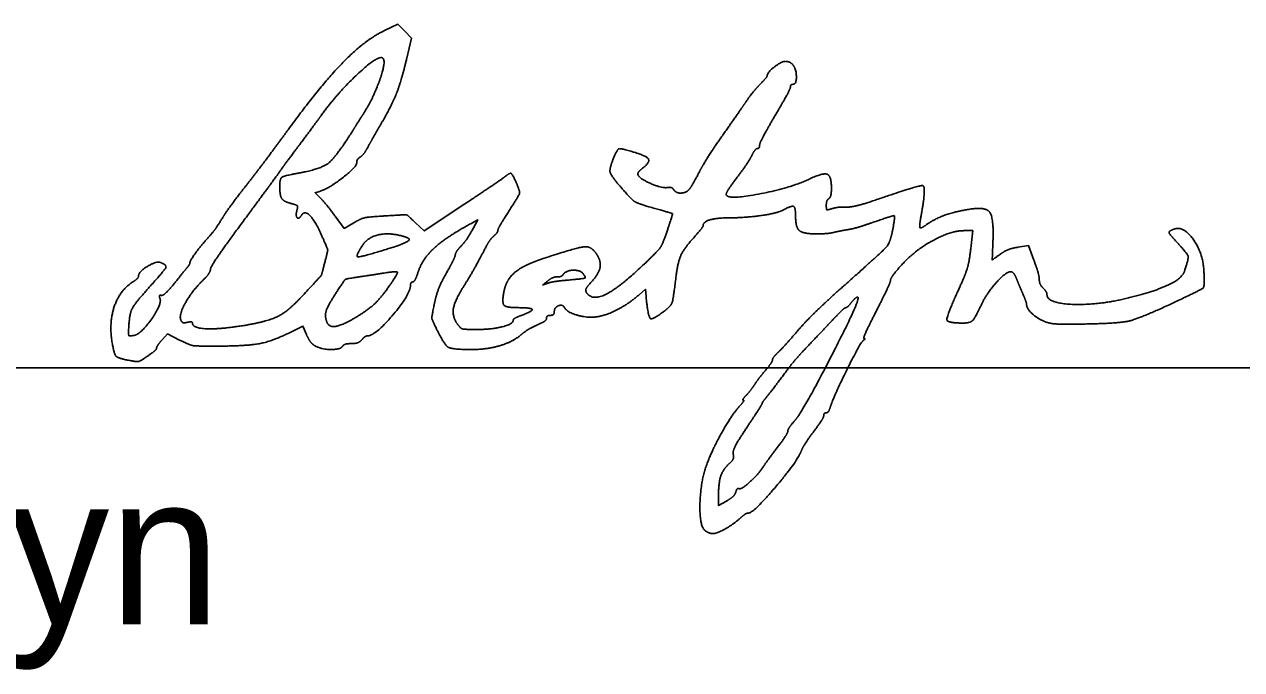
# Model space of a CAD drawing. Extents: x 0 to 34, y 0 to 22.
# Drawn here: x 25.676 to 26.815, y 5.501 to 6.105 of the extents above; entities that cross this region are included whole.
import ezdxf

# ---------------------------------------------------------------- set-up
doc = ezdxf.new("R2010")
doc.units = 0
doc.layers.add('SH_Data', color=7, linetype='Continuous')
doc.layers.add('SH_Text', color=7, linetype='Continuous')

msp = doc.modelspace()

# ---------------------------------------------------------------- linework, layer by layer
at = {"layer": 'SH_Data'}
msp.add_line((24.5279, 5.7837), (28.0279, 5.7837), dxfattribs=at)
at = {"layer": 'SH_Text'}
for points in [[(26.0131, 6.0989), (26.0258, 6.1048), (26.0321, 6.0984), (26.0385, 6.092), (26.0341, 6.0733)], [(25.9532, 5.9489), (25.9482, 5.9474), (25.9534, 5.9422)], [(26.0422, 5.9192), (26.0503, 5.9116), (26.0866, 5.9357)], [(25.967, 5.9255), (25.9756, 5.914), (25.9844, 5.9192)], [(26.0961, 5.914), (26.1005, 5.9219), (26.095, 5.919)], [(26.5619, 5.8981), (26.5634, 5.9119), (26.5556, 5.9119)], [(26.6058, 5.8964), (26.6154, 5.898), (26.6205, 5.8844)], [(26.2578, 5.8503), (26.2572, 5.8571), (26.2513, 5.852)], [(25.9402, 5.8147), (25.9369, 5.8227), (25.923, 5.8159)], [(25.8216, 5.8096), (25.8101, 5.8154), (25.805, 5.8096)], [(26.3256, 5.6642), (26.3256, 5.6548), (26.3331, 5.6591)]]:
    msp.add_lwpolyline(points, dxfattribs=at)
for points in [[(25.9236, 6.007), (25.9533, 6.0476), (25.9951, 6.0905), (26.0131, 6.0989)], [(26.0117, 6.0731), (26.008, 6.0768), (25.9695, 6.041), (25.9541, 6.0197)], [(25.9934, 6.0211), (26.0028, 6.0359), (26.0148, 6.07), (26.0117, 6.0731)], [(26.0341, 6.0733), (26.0291, 6.0522), (26.0199, 6.0286), (26.0105, 6.0127)], [(26.3712, 6.057), (26.3712, 6.0598), (26.3844, 6.0701), (26.3881, 6.0702)], [(26.3881, 6.0702), (26.3901, 6.0702), (26.3931, 6.069), (26.3947, 6.0674)], [(26.3947, 6.0674), (26.3982, 6.0639), (26.3986, 6.0487), (26.3952, 6.0487)], [(26.3508, 6.0317), (26.3547, 6.0375), (26.361, 6.0452), (26.3646, 6.0489)], [(26.3646, 6.0489), (26.3682, 6.0525), (26.3712, 6.0562), (26.3712, 6.057)], [(26.3928, 6.0461), (26.3928, 6.0448), (26.3863, 6.0327), (26.3784, 6.0193)], [(26.3952, 6.0487), (26.3939, 6.0487), (26.3928, 6.0475), (26.3928, 6.0461)], [(26.3292, 6.0007), (26.3371, 6.0119), (26.3468, 6.0258), (26.3508, 6.0317)], [(25.9541, 6.0197), (25.9505, 6.0148), (25.9411, 6.0021), (25.9332, 5.9916)], [(25.9829, 6.0044), (25.9861, 6.0096), (25.9909, 6.0171), (25.9934, 6.0211)], [(26.0105, 6.0127), (26.007, 6.0067), (26.0018, 5.9975), (25.9989, 5.9923)], [(26.3784, 6.0193), (26.3705, 6.0059), (26.364, 5.9935), (26.364, 5.9918)], [(25.8834, 5.9536), (25.8923, 5.9649), (25.9104, 5.989), (25.9236, 6.007)], [(25.9331, 5.9657), (25.9537, 5.9695), (25.9677, 5.9804), (25.9829, 6.0044)], [(26.3078, 5.9671), (26.3116, 5.9743), (26.3212, 5.9894), (26.3292, 6.0007)], [(25.9332, 5.9916), (25.9253, 5.9811), (25.9172, 5.9701), (25.9152, 5.9672)], [(25.9989, 5.9923), (25.9961, 5.987), (25.9923, 5.9818), (25.9905, 5.9807)], [(26.364, 5.9918), (26.364, 5.9901), (26.3631, 5.9887), (26.362, 5.9887)], [(25.9905, 5.9807), (25.9887, 5.9797), (25.9872, 5.9773), (25.9872, 5.9753)], [(26.2369, 5.9495), (26.2254, 5.9626), (26.2232, 5.9693), (26.2271, 5.9789)], [(26.2271, 5.9789), (26.2309, 5.988), (26.234, 5.989), (26.2467, 5.9852)], [(26.2467, 5.9852), (26.2587, 5.9817), (26.2616, 5.9755), (26.2539, 5.9697)], [(26.3567, 5.9821), (26.3549, 5.9784), (26.3488, 5.9693), (26.3431, 5.9619)], [(26.362, 5.9887), (26.3609, 5.9887), (26.3585, 5.9857), (26.3567, 5.9821)], [(25.9152, 5.9672), (25.9132, 5.9642), (25.8978, 5.9433), (25.881, 5.9206)], [(25.9872, 5.9753), (25.9872, 5.9716), (25.9614, 5.9515), (25.9532, 5.9489)], [(26.2539, 5.9697), (26.2512, 5.9676), (26.2497, 5.9647), (26.2506, 5.9634)], [(26.2985, 5.9509), (26.2998, 5.9525), (26.304, 5.9598), (26.3078, 5.9671)], [(25.9152, 5.9536), (25.9152, 5.9605), (25.9193, 5.9633), (25.9331, 5.9657)], [(26.0866, 5.9357), (26.1065, 5.949), (26.1241, 5.9609), (26.1257, 5.9622)], [(26.1257, 5.9622), (26.1302, 5.966), (26.1326, 5.9651), (26.1356, 5.9585)], [(26.1356, 5.9585), (26.14, 5.9489), (26.139, 5.9448), (26.1288, 5.9289)], [(26.2506, 5.9634), (26.2533, 5.9596), (26.2732, 5.9514), (26.2778, 5.9522)], [(26.3431, 5.9619), (26.3374, 5.9544), (26.3328, 5.9471), (26.3328, 5.9458)], [(26.3328, 5.9458), (26.3328, 5.9405), (26.3924, 5.9515), (26.4104, 5.96)], [(26.4104, 5.96), (26.4233, 5.9662), (26.4312, 5.9631), (26.4312, 5.9517)], [(25.8619, 5.9242), (25.8648, 5.929), (25.8745, 5.9422), (25.8834, 5.9536)], [(25.9262, 5.9372), (25.919, 5.939), (25.9152, 5.9447), (25.9152, 5.9536)], [(26.2604, 5.9343), (26.2496, 5.9375), (26.2447, 5.9406), (26.2369, 5.9495)], [(26.2778, 5.9522), (26.2801, 5.9526), (26.2827, 5.9518), (26.2835, 5.9504)], [(26.2835, 5.9504), (26.2857, 5.9469), (26.2957, 5.9472), (26.2985, 5.9509)], [(26.4312, 5.9517), (26.4312, 5.9471), (26.4301, 5.9427), (26.4288, 5.9419)], [(26.4735, 5.9409), (26.5139, 5.9548), (26.5198, 5.9532), (26.5157, 5.9293)], [(25.9313, 5.931), (25.9322, 5.9345), (25.9309, 5.936), (25.9262, 5.9372)], [(25.9534, 5.9422), (25.9562, 5.9394), (25.9623, 5.9319), (25.967, 5.9255)], [(26.2772, 5.9106), (26.2828, 5.9274), (26.2825, 5.928), (26.2604, 5.9343)], [(26.3976, 5.9265), (26.3976, 5.9338), (26.3939, 5.9354), (26.3861, 5.9312)], [(26.4288, 5.9419), (26.4275, 5.941), (26.4264, 5.9382), (26.4264, 5.9356)], [(26.4264, 5.9356), (26.4264, 5.9316), (26.4274, 5.9311), (26.4318, 5.9325)], [(26.4318, 5.9325), (26.4348, 5.9334), (26.4406, 5.9341), (26.4447, 5.9339)], [(26.4447, 5.9339), (26.4489, 5.9337), (26.4618, 5.9369), (26.4735, 5.9409)], [(26.5216, 5.9185), (26.5289, 5.9235), (26.5471, 5.9298), (26.5608, 5.932)], [(26.5608, 5.932), (26.5754, 5.9343), (26.5831, 5.9239), (26.5823, 5.9026)], [(25.8456, 5.9023), (25.8522, 5.9097), (25.8564, 5.9154), (25.8619, 5.9242)], [(25.881, 5.9206), (25.8643, 5.898), (25.8505, 5.8778), (25.8504, 5.8759)], [(25.9355, 5.9262), (25.9331, 5.9223), (25.9299, 5.9258), (25.9313, 5.931)], [(25.9543, 5.9076), (25.9482, 5.9213), (25.9385, 5.9309), (25.9355, 5.9262)], [(25.9844, 5.9192), (25.9909, 5.9231), (25.9985, 5.9248), (26.0136, 5.9257)], [(26.0136, 5.9257), (26.0339, 5.9269), (26.0341, 5.9268), (26.0422, 5.9192)], [(26.1288, 5.9289), (26.1235, 5.9208), (26.1192, 5.9132), (26.1192, 5.9121)], [(26.3354, 5.9239), (26.3239, 5.9239), (26.3112, 5.9201), (26.3112, 5.9167)], [(26.3861, 5.9312), (26.3806, 5.9282), (26.3504, 5.9239), (26.3354, 5.9239)], [(26.4169, 5.9089), (26.4045, 5.9089), (26.3976, 5.9152), (26.3976, 5.9265)], [(26.4888, 5.9143), (26.4909, 5.9258), (26.4891, 5.9262), (26.4682, 5.919)], [(26.5157, 5.9293), (26.5143, 5.9217), (26.5136, 5.9151), (26.5141, 5.9146)], [(26.095, 5.919), (26.0716, 5.9064), (26.0488, 5.8858), (26.0447, 5.8733)], [(26.0833, 5.8958), (26.0887, 5.9018), (26.0912, 5.9054), (26.0961, 5.914)], [(26.1192, 5.9121), (26.1192, 5.911), (26.1176, 5.9087), (26.1156, 5.9071)], [(26.2589, 5.8833), (26.2693, 5.8933), (26.2734, 5.8995), (26.2772, 5.9106)], [(26.3112, 5.9167), (26.3112, 5.9158), (26.307, 5.9104), (26.3018, 5.9046)], [(26.4336, 5.9103), (26.4303, 5.9095), (26.4228, 5.9089), (26.4169, 5.9089)], [(26.4468, 5.9129), (26.4428, 5.9122), (26.4369, 5.9111), (26.4336, 5.9103)], [(26.4439, 5.8613), (26.4795, 5.8929), (26.4864, 5.9011), (26.4888, 5.9143)], [(26.4682, 5.919), (26.4604, 5.9163), (26.4507, 5.9135), (26.4468, 5.9129)], [(26.5556, 5.9119), (26.5429, 5.9119), (26.5091, 5.8934), (26.4969, 5.8799)], [(26.5141, 5.9146), (26.5145, 5.9141), (26.5179, 5.9159), (26.5216, 5.9185)], [(26.7524, 5.9032), (26.7471, 5.9089), (26.7468, 5.9116), (26.7515, 5.9133)], [(26.7515, 5.9133), (26.76, 5.9166), (26.7785, 5.8917), (26.7795, 5.8754)], [(25.8312, 5.8819), (25.8312, 5.8835), (25.8403, 5.8965), (25.8456, 5.9023)], [(25.9576, 5.8831), (25.9602, 5.8929), (25.9599, 5.8951), (25.9543, 5.9076)], [(25.9928, 5.8984), (25.9858, 5.8877), (25.9903, 5.8869), (26.0148, 5.8944)], [(26.0254, 5.9079), (26.0145, 5.9101), (25.9971, 5.905), (25.9928, 5.8984)], [(26.0148, 5.8944), (26.034, 5.9003), (26.038, 5.9054), (26.0254, 5.9079)], [(26.1087, 5.8978), (26.1006, 5.8824), (26.0928, 5.8686), (26.0867, 5.8589)], [(26.1156, 5.9071), (26.1137, 5.9055), (26.1106, 5.9013), (26.1087, 5.8978)], [(26.3018, 5.9046), (26.2933, 5.8952), (26.2876, 5.8826), (26.286, 5.8699)], [(26.5472, 5.8502), (26.5563, 5.8701), (26.5603, 5.8833), (26.5619, 5.8981)], [(26.5823, 5.9026), (26.5816, 5.8842), (26.5815, 5.8845), (26.5892, 5.89)], [(26.7615, 5.8741), (26.7655, 5.8859), (26.7639, 5.8908), (26.7524, 5.9032)], [(26.0708, 5.8717), (26.0752, 5.8794), (26.079, 5.8871), (26.0793, 5.8888)], [(26.0793, 5.8888), (26.0796, 5.8906), (26.0813, 5.8937), (26.0833, 5.8958)], [(26.1626, 5.8861), (26.1944, 5.8967), (26.2078, 5.8971), (26.2129, 5.8877)], [(26.2129, 5.8877), (26.2161, 5.8816), (26.2127, 5.8702), (26.2053, 5.8623)], [(26.5892, 5.89), (26.593, 5.8927), (26.6004, 5.8956), (26.6058, 5.8964)], [(25.7832, 5.8698), (25.7833, 5.8736), (25.8, 5.8836), (25.8038, 5.8821)], [(25.8038, 5.8821), (25.8098, 5.8798), (25.8075, 5.8749), (25.7932, 5.859)], [(25.8167, 5.8627), (25.822, 5.8693), (25.8275, 5.876), (25.8288, 5.8776)], [(25.8288, 5.8776), (25.8301, 5.8792), (25.8312, 5.8811), (25.8312, 5.8819)], [(25.8504, 5.8759), (25.8503, 5.8739), (25.847, 5.8691), (25.843, 5.8651)], [(25.938, 5.8526), (25.9541, 5.8701), (25.9544, 5.8707), (25.9576, 5.8831)], [(26.1249, 5.855), (26.1271, 5.8663), (26.1433, 5.8797), (26.1626, 5.8861)], [(26.2019, 5.8544), (26.2072, 5.8458), (26.2339, 5.8593), (26.2589, 5.8833)], [(26.4969, 5.8799), (26.4911, 5.8734), (26.4864, 5.8669), (26.4864, 5.8653)], [(26.6205, 5.8844), (26.6233, 5.877), (26.6256, 5.8688), (26.6256, 5.8663)], [(26.7795, 5.8754), (26.7804, 5.8601), (26.7778, 5.857), (26.7544, 5.846)], [(25.7583, 5.8082), (25.7554, 5.8267), (25.7661, 5.8568), (25.7785, 5.8645)], [(25.7785, 5.8645), (25.7811, 5.8661), (25.7832, 5.8685), (25.7832, 5.8698)], [(25.843, 5.8651), (25.8332, 5.8555), (25.8208, 5.8334), (25.8226, 5.8287)], [(25.9956, 5.8696), (25.9778, 5.867), (25.9758, 5.8659), (25.9685, 5.8547)], [(26.013, 5.8723), (26.0074, 5.8714), (25.9995, 5.8702), (25.9956, 5.8696)], [(26.018, 5.8606), (26.0258, 5.872), (26.0249, 5.8741), (26.013, 5.8723)], [(26.0396, 5.8639), (26.0385, 5.8639), (26.0376, 5.8625), (26.0375, 5.8609)], [(26.0447, 5.8733), (26.043, 5.8681), (26.0407, 5.8639), (26.0396, 5.8639)], [(26.0599, 5.8439), (26.0615, 5.8516), (26.0664, 5.8641), (26.0708, 5.8717)], [(26.1658, 5.8649), (26.1612, 5.8611), (26.1612, 5.8611), (26.166, 5.8628)], [(26.1747, 5.8687), (26.1724, 5.8687), (26.1684, 5.8669), (26.1658, 5.8649)], [(26.166, 5.8628), (26.1686, 5.8637), (26.1762, 5.8649), (26.1828, 5.8655)], [(26.1802, 5.8708), (26.1795, 5.8696), (26.177, 5.8687), (26.1747, 5.8687)], [(26.1987, 5.8719), (26.1959, 5.8753), (26.1825, 5.8745), (26.1802, 5.8708)], [(26.1828, 5.8655), (26.1995, 5.867), (26.2019, 5.868), (26.1987, 5.8719)], [(26.286, 5.8699), (26.2832, 5.8474), (26.2814, 5.8419), (26.2758, 5.8374)], [(26.4864, 5.8653), (26.4864, 5.8637), (26.4804, 5.8509), (26.4732, 5.8367)], [(26.5988, 5.8735), (26.5945, 5.8735), (26.5762, 5.853), (26.5715, 5.8428)], [(26.6044, 5.8669), (26.6029, 5.8705), (26.6004, 5.8735), (26.5988, 5.8735)], [(26.6103, 5.8527), (26.6085, 5.8569), (26.6058, 5.8632), (26.6044, 5.8669)], [(26.6256, 5.8663), (26.6256, 5.8638), (26.6272, 5.8602), (26.6292, 5.8582)], [(26.7126, 5.8499), (26.7363, 5.8561), (26.7593, 5.8675), (26.7615, 5.8741)], [(25.7932, 5.859), (25.7795, 5.8439), (25.7745, 5.8337), (25.7739, 5.8199)], [(25.8044, 5.8514), (25.8058, 5.851), (25.8113, 5.8561), (25.8167, 5.8627)], [(25.8815, 5.8232), (25.9042, 5.8269), (25.9238, 5.8371), (25.938, 5.8526)], [(25.9685, 5.8547), (25.9603, 5.842), (25.9571, 5.8322), (25.9593, 5.8264)], [(25.9881, 5.8319), (25.9993, 5.8389), (26.0102, 5.8495), (26.018, 5.8606)], [(26.0375, 5.8609), (26.0374, 5.8523), (26.0043, 5.8135), (25.9972, 5.8135)], [(26.0867, 5.8589), (26.0787, 5.8463), (26.0765, 5.8311), (26.0816, 5.8243)], [(26.1385, 5.8399), (26.127, 5.8399), (26.1229, 5.8444), (26.1249, 5.855)], [(26.2053, 5.8623), (26.2025, 5.8594), (26.201, 5.8559), (26.2019, 5.8544)], [(26.3999, 5.8186), (26.4071, 5.827), (26.4269, 5.8462), (26.4439, 5.8613)], [(26.6137, 5.8431), (26.6136, 5.8442), (26.6121, 5.8485), (26.6103, 5.8527)], [(26.6292, 5.8582), (26.6312, 5.8562), (26.6328, 5.8535), (26.6328, 5.8522)], [(26.6328, 5.8522), (26.6328, 5.8437), (26.6834, 5.8422), (26.7126, 5.8499)], [(25.7787, 5.8139), (25.7851, 5.8148), (25.8052, 5.8433), (25.8032, 5.8485)], [(25.8032, 5.8485), (25.8024, 5.8504), (25.803, 5.8517), (25.8044, 5.8514)], [(26.0619, 5.8199), (26.0575, 5.829), (26.0573, 5.8312), (26.0599, 5.8439)], [(26.1815, 5.84), (26.1795, 5.8433), (26.172, 5.8401), (26.172, 5.836)], [(26.2513, 5.852), (26.2419, 5.8438), (26.2219, 5.8332), (26.2128, 5.8315)], [(26.2758, 5.8374), (26.264, 5.8282), (26.2597, 5.8313), (26.2578, 5.8503)], [(26.3973, 5.7348), (26.4049, 5.7435), (26.4582, 5.8473), (26.4561, 5.8493)], [(26.4504, 5.8453), (26.448, 5.8423), (26.4454, 5.8399), (26.4446, 5.8399)], [(26.4561, 5.8493), (26.4554, 5.8501), (26.4528, 5.8482), (26.4504, 5.8453)], [(26.5546, 5.8255), (26.5401, 5.8255), (26.5385, 5.8309), (26.5472, 5.8502)], [(26.5715, 5.8428), (26.5658, 5.8304), (26.5609, 5.8255), (26.5546, 5.8255)], [(26.6293, 5.8275), (26.6223, 5.8309), (26.6138, 5.8393), (26.6137, 5.8431)], [(26.7544, 5.846), (26.7196, 5.8297), (26.6985, 5.8249), (26.6592, 5.8245)], [(25.9593, 5.8264), (25.9614, 5.8211), (25.9749, 5.8238), (25.9881, 5.8319)], [(26.1336, 5.8281), (26.1336, 5.8291), (26.1373, 5.8313), (26.1419, 5.8329)], [(26.1419, 5.8329), (26.1522, 5.8367), (26.1506, 5.8399), (26.1385, 5.8399)], [(26.1648, 5.8302), (26.1648, 5.8288), (26.1624, 5.8266), (26.1594, 5.8253)], [(26.1684, 5.8327), (26.1664, 5.8327), (26.1648, 5.8316), (26.1648, 5.8302)], [(26.172, 5.836), (26.172, 5.8342), (26.1704, 5.8327), (26.1684, 5.8327)], [(26.2128, 5.8315), (26.2042, 5.83), (26.1844, 5.8353), (26.1815, 5.84)], [(26.4358, 5.8321), (26.4317, 5.8278), (26.4212, 5.8167), (26.4124, 5.8074)], [(26.4446, 5.8399), (26.4438, 5.8399), (26.4399, 5.8363), (26.4358, 5.8321)], [(26.4732, 5.8367), (26.4659, 5.8226), (26.4607, 5.811), (26.4618, 5.811)], [(25.7739, 5.8199), (25.7737, 5.8143), (25.7745, 5.8133), (25.7787, 5.8139)], [(25.8226, 5.8287), (25.8235, 5.8263), (25.8258, 5.8254), (25.8288, 5.8262)], [(25.8288, 5.8262), (25.8314, 5.8268), (25.8336, 5.8265), (25.8336, 5.8254)], [(25.8336, 5.8254), (25.8336, 5.8208), (25.8592, 5.8196), (25.8815, 5.8232)], [(26.0937, 5.8007), (26.0762, 5.8008), (26.0692, 5.8051), (26.0619, 5.8199)], [(26.0816, 5.8243), (26.0844, 5.8205), (26.088, 5.8195), (26.0992, 5.8195)], [(26.0992, 5.8195), (26.1132, 5.8195), (26.1336, 5.8246), (26.1336, 5.8281)], [(26.1594, 5.8253), (26.152, 5.822), (26.1444, 5.8175), (26.1402, 5.814)], [(26.3814, 5.7982), (26.3844, 5.801), (26.3927, 5.8102), (26.3999, 5.8186)], [(26.6592, 5.8245), (26.6442, 5.8243), (26.6339, 5.8254), (26.6293, 5.8275)], [(25.7749, 5.7905), (25.764, 5.7925), (25.7602, 5.7966), (25.7583, 5.8082)], [(25.805, 5.8096), (25.8022, 5.8064), (25.8, 5.803), (25.8, 5.802)], [(25.8524, 5.8039), (25.8368, 5.8039), (25.8309, 5.805), (25.8216, 5.8096)], [(25.923, 5.8159), (25.9074, 5.8081), (25.8823, 5.8039), (25.8524, 5.8039)], [(25.9484, 5.8041), (25.9458, 5.8055), (25.9421, 5.8103), (25.9402, 5.8147)], [(25.992, 5.8099), (25.9903, 5.8079), (25.9859, 5.8063), (25.9822, 5.8063)], [(25.9972, 5.8135), (25.996, 5.8135), (25.9936, 5.8118), (25.992, 5.8099)], [(26.1402, 5.814), (26.1325, 5.8076), (26.1082, 5.8007), (26.0937, 5.8007)], [(26.4124, 5.8074), (26.4036, 5.7982), (26.3937, 5.7869), (26.3904, 5.7824)], [(26.461, 5.8092), (26.4583, 5.8074), (26.4331, 5.7564), (26.4301, 5.7469)], [(26.4618, 5.811), (26.4628, 5.811), (26.4624, 5.8102), (26.461, 5.8092)], [(25.8, 5.802), (25.8, 5.8011), (25.7962, 5.7977), (25.7916, 5.7946)], [(25.974, 5.8039), (25.972, 5.8007), (25.9545, 5.8008), (25.9484, 5.8041)], [(25.9822, 5.8063), (25.9785, 5.8063), (25.9748, 5.8052), (25.974, 5.8039)], [(26.376, 5.791), (26.376, 5.7921), (26.3785, 5.7954), (26.3814, 5.7982)], [(25.7916, 5.7946), (25.7851, 5.7901), (25.7815, 5.7892), (25.7749, 5.7905)], [(26.3694, 5.7812), (26.373, 5.7854), (26.376, 5.7898), (26.376, 5.791)], [(26.3592, 5.7678), (26.3612, 5.7709), (26.3658, 5.7769), (26.3694, 5.7812)], [(26.3904, 5.7824), (26.3823, 5.7715), (26.3718, 5.7577), (26.3688, 5.7542)], [(26.3514, 5.7579), (26.3537, 5.7603), (26.3572, 5.7648), (26.3592, 5.7678)], [(26.3455, 5.7481), (26.3482, 5.751), (26.3497, 5.7535), (26.3488, 5.7535)], [(26.3488, 5.7535), (26.3479, 5.7535), (26.3491, 5.7554), (26.3514, 5.7579)], [(26.3664, 5.7503), (26.3664, 5.7497), (26.36, 5.7398), (26.3523, 5.7282)], [(26.3688, 5.7542), (26.3675, 5.7526), (26.3664, 5.7508), (26.3664, 5.7503)], [(26.3154, 5.6955), (26.3213, 5.7103), (26.3384, 5.7402), (26.3455, 5.7481)], [(26.424, 5.739), (26.424, 5.7376), (26.4197, 5.7308), (26.4145, 5.7239)], [(26.4262, 5.7415), (26.425, 5.7415), (26.424, 5.7403), (26.424, 5.739)], [(26.4301, 5.7469), (26.4292, 5.7439), (26.4274, 5.7415), (26.4262, 5.7415)], [(26.3523, 5.7282), (26.3436, 5.7151), (26.3387, 5.7054), (26.3394, 5.7027)], [(26.3904, 5.7245), (26.3904, 5.7258), (26.3935, 5.7304), (26.3973, 5.7348)], [(26.3802, 5.7086), (26.3858, 5.716), (26.3904, 5.7231), (26.3904, 5.7245)], [(26.4145, 5.7239), (26.4093, 5.717), (26.4042, 5.709), (26.4031, 5.7062)], [(26.4031, 5.7062), (26.3994, 5.6963), (26.3583, 5.6479), (26.3536, 5.6479)], [(26.3676, 5.6914), (26.3689, 5.6935), (26.3746, 5.7013), (26.3802, 5.7086)], [(26.3136, 5.631), (26.3076, 5.6348), (26.3089, 5.6791), (26.3154, 5.6955)], [(26.3357, 5.6941), (26.3298, 5.6888), (26.3256, 5.6765), (26.3256, 5.6642)], [(26.3394, 5.7027), (26.34, 5.7001), (26.3385, 5.6965), (26.3357, 5.6941)], [(26.3448, 5.6707), (26.3467, 5.6695), (26.3633, 5.6846), (26.3676, 5.6914)], [(26.3418, 5.6676), (26.3424, 5.6699), (26.3438, 5.6713), (26.3448, 5.6707)], [(26.3331, 5.6591), (26.3373, 5.6615), (26.3412, 5.6653), (26.3418, 5.6676)], [(26.3536, 5.6479), (26.3522, 5.6479), (26.3489, 5.6458), (26.3461, 5.6433)], [(26.3461, 5.6433), (26.3399, 5.6376), (26.324, 5.6286), (26.3201, 5.6287)], [(26.3201, 5.6287), (26.3185, 5.6287), (26.3156, 5.6298), (26.3136, 5.631)]]:
    msp.add_open_spline(points, degree=2, dxfattribs=at)

# ---------------------------------------------------------------- texts
msp.add_text('Pamela Boratyn', height=0.14, dxfattribs=at).set_placement((24.5279, 5.5437))

doc.saveas('drawing.dxf')
